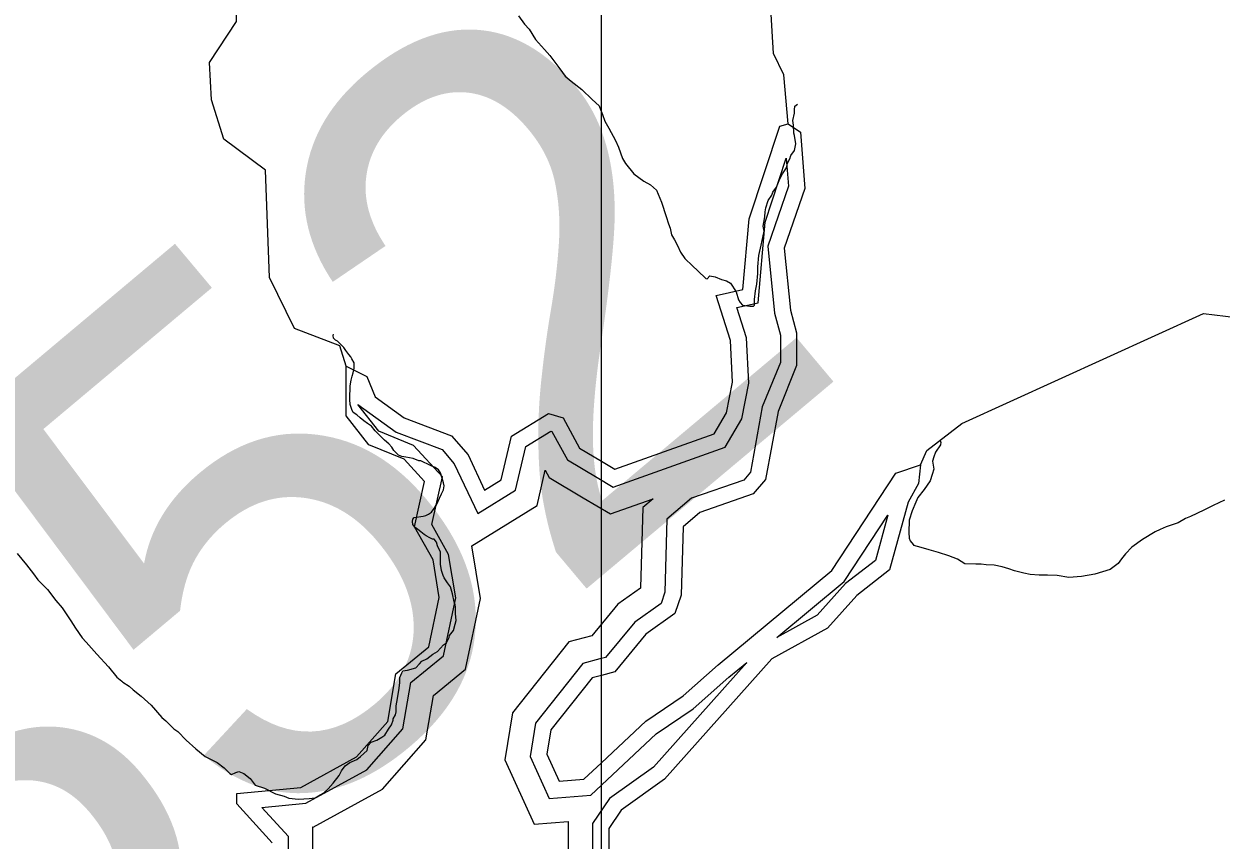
# Model space of a CAD drawing. Extents: x 2001466 to 31450019, y -30647475 to 847247.
# Drawn here: x 2027581 to 2032407, y 686795 to 690087 of the extents above; entities that cross this region are included whole.
import ezdxf

# ---------------------------------------------------------------- set-up
doc = ezdxf.new("R2010")
doc.units = 0
for name, color, linetype in [('Exist Hydrographic Buffer Line', 7, 'Continuous'), ('Exist Hydrographic Creek Single Shore', 7, 'Continuous'), ('Exist Hydrographic Lake Shore', 7, 'Continuous'), ('Exist Hydrographic Misc Water Feature', 7, 'Continuous'), ('Exist Road Secondary Structure Standard Bridge Number Label', 7, 'Continuous'), ('Map Preparation Inset Cut Line', 7, 'Continuous')]:
    doc.layers.add(name, color=color, linetype=linetype)

msp = doc.modelspace()

# ---------------------------------------------------------------- linework, layer by layer
at = {"layer": 'Exist Hydrographic Buffer Line'}
for points in [[(2029892.2, 688256.7), (2029956, 688218.5), (2030407.5, 688379.7), (2030475.5, 688494.2), (2030503.1, 688637.3), (2030494.3, 688821.3), (2030455.5, 688942.7), (2030540.4, 688961.6), (2030569, 689286.8), (2030654.3, 689545)], [(2030654.3, 689545), (2030662.8, 689432.1), (2030579.4, 689190.2), (2030606.4, 688920.6), (2030630.6, 688831.4), (2030630.6, 688721.7), (2030557.8, 688541.8), (2030509.8, 688278.2), (2030483, 688247.1), (2030271.9, 688174.4), (2030173.4, 688089.6), (2030164.8, 687794.9), (2030149.6, 687749.5), (2030043.1, 687673.9), (2029925.9, 687531.7), (2029902.1, 687525.3)], [(2027493.2, 685392.1), (2027878.1, 685505), (2027967.7, 685573.3), (2028029.3, 685705.4), (2028044.6, 685864.6), (2028081.8, 685912.3), (2028290.9, 686017.8), (2028420.6, 686345.4), (2028646.7, 686590.4), (2028646.7, 686808.6), (2028540, 686926.6), (2028716.8, 686943.3), (2028963.7, 687078.7), (2029108.7, 687243.2), (2029140.7, 687430.2), (2029272.5, 687538.2), (2029321.8, 687772.1), (2029292.9, 687947.2), (2029224.8, 688068.1), (2029267.8, 688259.9), (2029151.7, 688386.1), (2029012, 688443.8), (2028927.2, 688551.5)], [(2028927.2, 688551.5), (2029081.8, 688440.1), (2029266.2, 688370.1), (2029315.6, 688312.7), (2029410.1, 688111.9), (2029562.8, 688206), (2029603.8, 688382.3), (2029705.3, 688444.6), (2029709.5, 688443.4), (2029772.2, 688328.6), (2029892.2, 688256.7)], [(2029386.9, 687982), (2029649.3, 688143.8), (2029682.7, 688287.2), (2029698.7, 688257.9), (2029835.7, 688175.8)], [(2029835.7, 688175.8), (2029945.3, 688110.2), (2030118.1, 688171.9)], [(2030118.1, 688171.9), (2030076.2, 688135.8), (2030066.8, 687812.3), (2030066.5, 687811.2), (2029975.5, 687746.6), (2029870, 687618.6)], [(2030615.9, 687612.2), (2030887.5, 687838.3), (2031063.6, 688105.7)], [(2031063.6, 688105.7), (2031013.6, 687922.9), (2030893.2, 687830.2), (2030779.5, 687702), (2030615.9, 687612.2)], [(2027085.7, 684623.5), (2027129.1, 684691.2), (2027129.1, 684909.3), (2027196.3, 684924.1), (2027317.7, 685042.8), (2027298.3, 685282.5), (2027510.1, 685294.5), (2027923.3, 685415.7), (2028046.6, 685509.7), (2028125.7, 685679.2), (2028139.8, 685826.7), (2028145.8, 685834.4), (2028368.6, 685946.8), (2028505.4, 686292.1), (2028745.1, 686551.9), (2028745.1, 686846.5), (2028744.6, 686847), (2028746.3, 686847.2), (2029026.1, 687000.7), (2029201, 687199), (2029231.5, 687377.4), (2029361.6, 687484), (2029422, 687769.9), (2029386.9, 687982)], [(2029870, 687618.6), (2029777.4, 687593.8), (2029550.2, 687308.1), (2029519.3, 687118.7), (2029637.4, 686859.6), (2029775.1, 686870.4)], [(2029902.1, 687525.3), (2029834.2, 687507.1), (2029643.2, 687266.9), (2029621.2, 687132.3), (2029698.4, 686963.1), (2029866.1, 686976.3), (2029953.8, 687058.4)], [(2030495, 687511.5), (2030118.9, 687089), (2029941.3, 686962), (2029873.5, 686861.1), (2029873.5, 686711.3), (2030006.2, 686634.5), (2029976.8, 686491.6), (2030030.4, 686420.3), (2030184.4, 686356.7), (2030016.6, 686347.6), (2029929.9, 686359.3)], [(2029953.8, 687058.4), (2030129.3, 687223), (2030278.4, 687324.4), (2030422.9, 687451.5), (2030495, 687511.5)], [(2029775.1, 686870.4), (2029775.1, 686654.6), (2029895.5, 686584.9), (2029871.1, 686466.6)]]:
    msp.add_lwpolyline(points, dxfattribs=at)
at = {"layer": 'Exist Hydrographic Creek Single Shore'}
for points in [[(2030662.2, 689684.1), (2030645.1, 689881.3), (2030603.1, 689967.5), (2030578.3, 690374.8), (2030678.1, 690773.1), (2030653.1, 691082), (2030578.3, 691250.8), (2030544.2, 691432), (2030644.3, 691623.5), (2030602.3, 691781.9), (2030544.2, 691966.8), (2030544.2, 692265.4), (2030627.3, 692647.6)], [(2031196.1, 688308.3), (2031221.1, 688366.9), (2031362.2, 688475.5), (2032337.2, 688918.4), (2032470.1, 688902.5)]]:
    msp.add_lwpolyline(points, dxfattribs=at)
at = {"layer": 'Exist Hydrographic Lake Shore'}
for points in [[(2029908.9, 688323.2), (2029963.1, 688290.7), (2030363.2, 688433.6), (2030413.2, 688517.8), (2030437.2, 688642), (2030429.2, 688809.5), (2030371.2, 688991.1), (2030479.2, 689015.2), (2030504.3, 689300.1), (2030628.1, 689674.9), (2030662.2, 689684.1)], [(2030662.2, 689684.1), (2030712.2, 689650.2), (2030729.2, 689423.5), (2030646.2, 689182.5), (2030671.2, 688932.6), (2030696.2, 688840.2), (2030696.2, 688708.9), (2030621.1, 688523.4), (2030571.1, 688248.9), (2030521.1, 688190.8), (2030305.2, 688116.4), (2030238.1, 688058.7), (2030230.1, 687783.3), (2030205.1, 687708.4), (2030088.2, 687625.4), (2029963.1, 687473.8), (2029908.9, 687459.2)], [(2028581.1, 686783.4), (2028439.2, 686940.4), (2028439.2, 686983.1), (2028697.1, 687007.3), (2028922.1, 687130.7), (2029047.2, 687272.6), (2029080.2, 687465.5), (2029213.1, 687574.3), (2029255.1, 687773.6), (2029230.1, 687925), (2029155.2, 688057.9), (2029196.2, 688240.7), (2029113.2, 688331), (2028971.1, 688389.7), (2028879.2, 688506.4), (2028879.2, 688706.5)], [(2028879.2, 688706.5), (2028963.1, 688665.4), (2028996.1, 688582.7), (2029113.2, 688498.4), (2029305.1, 688425.6), (2029371.1, 688348.7), (2029438.2, 688206.3), (2029505, 688247.5), (2029546.1, 688423.9), (2029696.2, 688516), (2029754.2, 688498.4), (2029821.2, 688375.7), (2029908.9, 688323.2)], [(2029908.9, 687106.3), (2030088.2, 687274.4), (2030238.1, 687376.3), (2030380.2, 687501.4), (2030838.1, 687882.5), (2031096, 688274.3), (2031196.1, 688308.3)], [(2031196.1, 688308.3), (2031188.1, 688233), (2031146.1, 688158.4), (2031071, 687884.3), (2030938.2, 687782), (2030821.1, 687649.9), (2030596.1, 687526.5), (2030163.1, 687039.9), (2029989.2, 686915.5), (2029939.1, 686841.1), (2029939.1, 686749.2), (2030080, 686667.5), (2030047, 686507.4), (2030072, 686474.1), (2030331, 686367.1), (2030322.2, 686298.5), (2030014, 686281.7), (2029908.9, 686296)], [(2029908.9, 687459.2), (2029872.1, 687449.4), (2029705.2, 687239.5), (2029689.2, 687141.4), (2029739, 687032.1), (2029838, 687039.9), (2029908.9, 687106.3)]]:
    msp.add_lwpolyline(points, dxfattribs=at)
at = {"layer": 'Exist Hydrographic Misc Water Feature'}
for points in [[(2028879.2, 688706.5), (2028854.2, 688789), (2028671.1, 688858.4), (2028571.2, 689063.8), (2028554.2, 689497.3), (2028387.1, 689622.1), (2028337.3, 689780.6), (2028329.3, 689931.7), (2028437.1, 690096.8), (2028437.1, 690182.1), (2028387.3, 690248.8), (2028045.3, 690439.4), (2027953.2, 690539.8), (2027928.2, 690648.5)], [(2029575.2, 690119.9), (2029599.2, 690085.9), (2029617.2, 690065.9), (2029643.3, 690024), (2029679.3, 689984), (2029701.3, 689960.1), (2029741.3, 689906), (2029763.4, 689876.1), (2029787.4, 689856.1), (2029829.4, 689822.1), (2029871.5, 689782.2), (2029899.4, 689756.2)], [(2029899.4, 689756.2), (2029905.5, 689742.2), (2029913.5, 689722.2), (2029923.4, 689694.2), (2029939.3, 689666.2), (2029965.4, 689616.2), (2029977.5, 689590.3), (2029993.5, 689544.2), (2030005.6, 689524.2), (2030039.6, 689482.3), (2030079.6, 689452.3), (2030107.5, 689438.4), (2030131.5, 689416.4), (2030151.6, 689368.4), (2030169.6, 689310.4), (2030179.7, 689280.4), (2030185.6, 689262.4), (2030191.8, 689236.4), (2030203.7, 689216.4), (2030215.8, 689192.5), (2030227.6, 689166.5), (2030245.7, 689140.5), (2030275.6, 689110.5), (2030297.6, 689090.5), (2030329.8, 689060.6), (2030335.7, 689058.6)], [(2030335.7, 689058.6), (2030345.8, 689070.6), (2030367.7, 689066.6), (2030393.7, 689056.6), (2030413.8, 689050.6), (2030429.8, 689040.6), (2030451.8, 689006.6), (2030461.8, 688974.6), (2030467.8, 688962.6), (2030477.8, 688952.6), (2030507.8, 688948.7), (2030521.7, 688948.7), (2030525.8, 688952.7), (2030525.8, 688974.7), (2030529.7, 689010.7), (2030535.6, 689036.7), (2030539.7, 689080.7), (2030539.7, 689106.7), (2030543.6, 689152.6), (2030553.7, 689194.7), (2030557.6, 689212.7), (2030565.6, 689250.7), (2030561.5, 689270.7), (2030567.6, 689308.6), (2030569.5, 689328.6), (2030571.5, 689344.6), (2030581.6, 689374.7), (2030595.5, 689396.7), (2030599.6, 689408.6), (2030615.6, 689428.7), (2030625.4, 689454.7), (2030639.4, 689482.7), (2030655.4, 689506.7), (2030659.5, 689524.7), (2030669.3, 689542.7), (2030673.4, 689556.7), (2030687.4, 689576.7), (2030693.3, 689602.7), (2030687.4, 689636.7), (2030685.3, 689646.7), (2030683.3, 689678.7), (2030681.2, 689696.7), (2030687.4, 689726.7), (2030687.4, 689740.7), (2030689.2, 689754.7), (2030699.3, 689762.7)], [(2029222.5, 688304), (2029206.5, 688311.9), (2029194.4, 688318), (2029180.4, 688323.9), (2029172.5, 688323.9), (2029150.3, 688333.9), (2029120.4, 688339.9), (2029104.4, 688341.9), (2029090.4, 688347.8), (2029082.4, 688355.8), (2029072.4, 688365.8), (2029064.4, 688379.8), (2029052.3, 688393.8), (2029034.2, 688407.8), (2029018.3, 688423.8), (2028996.3, 688445.8), (2028982.4, 688463.8), (2028966.4, 688475.8), (2028950.4, 688485.7), (2028936.2, 688497.7), (2028922.3, 688509.7), (2028908.3, 688519.7), (2028902.2, 688531.7), (2028896.2, 688551.7), (2028894.2, 688571.7), (2028894.2, 688587.7), (2028896.2, 688613.7), (2028896.2, 688627.7), (2028900.1, 688649.7), (2028904.2, 688665.7), (2028908.1, 688679.7), (2028912.2, 688697.7), (2028912.2, 688719.7), (2028902.2, 688735.7), (2028898.1, 688743.7), (2028890.1, 688753.6), (2028878.2, 688769.6), (2028870.2, 688781.6), (2028858.1, 688793.6), (2028850.1, 688801.7), (2028844.2, 688807.7), (2028836.2, 688811.7), (2028828.2, 688819.6), (2028828, 688829.7), (2028828.2, 688835.7)], [(2031274, 688405.3), (2031277.9, 688399.3), (2031276.1, 688389.3), (2031256, 688359.3), (2031250, 688341.2), (2031244.1, 688323.2), (2031250, 688291.3), (2031242, 688269.3), (2031234, 688243.3), (2031210.1, 688209.2), (2031184.2, 688177.2), (2031176.2, 688157.2), (2031162.1, 688123.2), (2031150.2, 688085.2), (2031148.3, 688035.2), (2031150.2, 688013.2), (2031154.3, 688001.2), (2031166.2, 687987.3), (2031168.2, 687983.2)], [(2028417.2, 687059.7), (2028435.3, 687067.7), (2028447.2, 687071.7), (2028467.3, 687063.7), (2028493.3, 687043.7), (2028513.2, 687015.7), (2028551.1, 687003.7), (2028595.2, 686981.8), (2028629.3, 686971.8), (2028649.2, 686963.8), (2028687.3, 686959.9), (2028731.2, 686961.9), (2028755.2, 686965.8), (2028775.3, 686977.8), (2028789.2, 686985.9), (2028807.3, 687001.9), (2028827.1, 687023.9), (2028851.1, 687055.9), (2028861.2, 687073.9), (2028875.1, 687093.9), (2028895, 687107.9), (2028923.1, 687119.9), (2028937.1, 687131.9), (2028965.1, 687156), (2028969, 687176), (2028981.1, 687190), (2029003.1, 687198), (2029023, 687210), (2029035.1, 687218), (2029051.1, 687242), (2029063, 687260), (2029068.9, 687278), (2029068.9, 687284), (2029078.9, 687300), (2029081, 687312), (2029081, 687336), (2029086.9, 687366.1), (2029092.9, 687408), (2029096.8, 687430), (2029096.8, 687450), (2029104.8, 687470), (2029108.9, 687478), (2029126.9, 687480), (2029161, 687490), (2029174.9, 687506.1), (2029185, 687516.1), (2029204.8, 687526.1), (2029228.8, 687544.1), (2029248.7, 687556), (2029272.7, 687582.1), (2029284.8, 687590.1), (2029294.7, 687612.1), (2029296.7, 687620.1), (2029312.7, 687640.1), (2029318.7, 687666.1), (2029322.8, 687680.1), (2029320.7, 687708.1), (2029320.7, 687734.1), (2029318.7, 687744.1), (2029314.6, 687756.1), (2029308.6, 687788.1), (2029300.6, 687816.1), (2029288.7, 687832.1), (2029274.6, 687852), (2029270.7, 687862), (2029264.7, 687882), (2029260.6, 687908.1), (2029260.6, 687926.1), (2029260.4, 687956), (2029248.5, 687982), (2029244.4, 687996), (2029234.6, 688008), (2029228.4, 688008), (2029216.5, 688014), (2029202.6, 688022), (2029194.6, 688028), (2029180.4, 688038), (2029168.6, 688048), (2029158.5, 688056), (2029152.6, 688062), (2029148.5, 688068), (2029146.6, 688079.9), (2029148.5, 688089.9), (2029154.6, 688095.9), (2029190.5, 688102), (2029200.5, 688104), (2029212.4, 688110), (2029224.5, 688118), (2029234.6, 688132), (2029246.5, 688152), (2029256.3, 688174), (2029264.3, 688192), (2029272.3, 688208), (2029274.4, 688224), (2029272.3, 688236), (2029266.4, 688254), (2029260.4, 688276), (2029252.4, 688288), (2029238.5, 688298), (2029222.5, 688304)], [(2032421.9, 688166), (2032376, 688144), (2032338, 688126), (2032283.9, 688100), (2032264, 688091.9), (2032234.1, 688073.9), (2032210.1, 688065.9), (2032185.9, 688057.9), (2032161.9, 688047.9), (2032142.2, 688037.9), (2032090.1, 688007.8), (2032048.1, 687975.8), (2032022.1, 687949.8), (2032006.1, 687929.8), (2031992.1, 687909.8), (2031960.3, 687885.8), (2031898.2, 687867.7), (2031844.3, 687857.7), (2031794.2, 687853.7), (2031746.3, 687861.7), (2031708.3, 687863.6), (2031674.3, 687863.6), (2031638.2, 687865.6), (2031612.2, 687871.5), (2031574.2, 687881.5), (2031552.3, 687889.5), (2031524.2, 687897.5), (2031492.2, 687903.4), (2031460.2, 687905.4), (2031440.3, 687907.4), (2031418.2, 687907.4), (2031374.3, 687909.4), (2031344.2, 687927.3), (2031310.3, 687941.3), (2031268.3, 687955.3), (2031230.1, 687965.3), (2031198.2, 687975.3), (2031168.2, 687983.2)], [(2027552.7, 687950.9), (2027590.9, 687904.9), (2027619, 687869), (2027636.8, 687845), (2027652.8, 687829), (2027675, 687805.1), (2027709, 687761.1), (2027734.8, 687731.1), (2027750.8, 687707.1), (2027769.1, 687679.1), (2027789, 687649.1), (2027815, 687611.1), (2027831, 687593.2), (2027875.1, 687545.2), (2027921, 687493.2), (2027955.1, 687451.3), (2027974.9, 687435.3), (2027979, 687431.3), (2028005.1, 687415.3), (2028021.1, 687401.3), (2028053.1, 687375.3), (2028093.1, 687339.4), (2028137.1, 687289.4), (2028153.1, 687275.4), (2028185.1, 687243.4), (2028201.1, 687233.4), (2028235.2, 687197.5), (2028273.1, 687163.5), (2028311.2, 687131.5), (2028359.2, 687107.6), (2028387.3, 687085.6), (2028411.3, 687063.7), (2028417.2, 687059.7)]]:
    msp.add_lwpolyline(points, dxfattribs=at)
at = {"layer": 'Map Preparation Inset Cut Line'}
for p, q in [((2029908.9, 688323.2), (2029908.9, 692515.2)), ((2029908.9, 688276.6), (2029908.9, 688323.2)), ((2029908.9, 688184.3), (2029908.9, 688276.6)), ((2029908.9, 688016.5), (2029908.9, 688184.3)), ((2029908.9, 687837.7), (2029908.9, 688016.5)), ((2029908.9, 687596.5), (2029908.9, 687837.7)), ((2029908.9, 687500.6), (2029908.9, 687596.5)), ((2029908.9, 687459.2), (2029908.9, 687500.6)), ((2029908.9, 687106.3), (2029908.9, 687459.2)), ((2029908.9, 687051.5), (2029908.9, 687106.3)), ((2029908.9, 686867.6), (2029908.9, 687051.5)), ((2029908.9, 686724.8), (2029908.9, 686867.6))]:
    msp.add_line(p, q, dxfattribs=at)

# ---------------------------------------------------------------- texts
at = {"layer": 'Exist Road Secondary Structure Standard Bridge Number Label'}
msp.add_text('352', height=2132.54, rotation=40, dxfattribs=at).set_placement((2027309.6, 685678))

doc.saveas('drawing.dxf')
